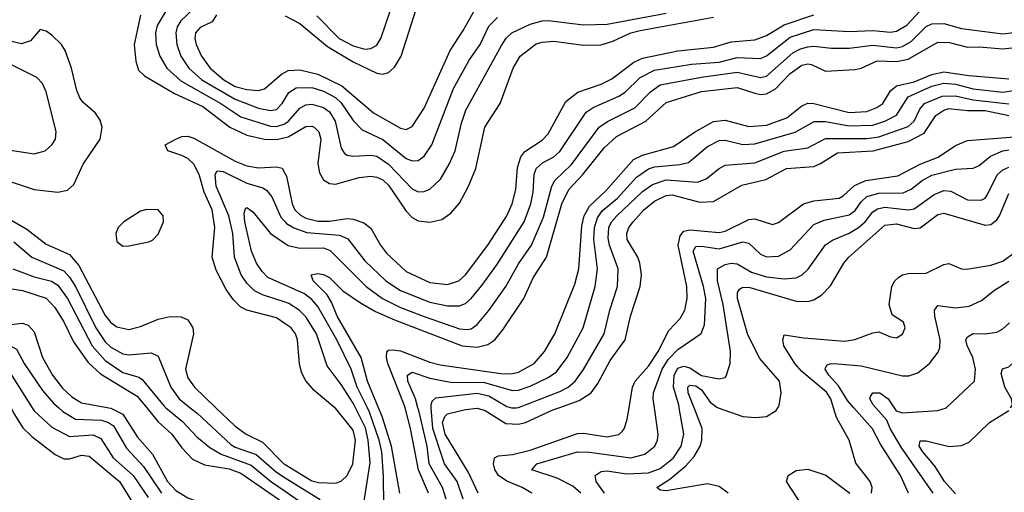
# Model space of a CAD drawing. Header units: inches. Extents: x 884549 to 1028252, y 526810 to 653624.
# Tile 816 of 1056: x 969101 to 972435, y 619713 to 621314. Entities that reach past the tile are written whole.
import ezdxf

# ---------------------------------------------------------------- set-up
doc = ezdxf.new("R2010")
doc.units = ezdxf.units.IN
doc.header["$MEASUREMENT"] = 0
for name, color, linetype in [('A9661', 7, 'Continuous'), ('A9662', 7, 'Continuous'), ('A9671', 7, 'Continuous'), ('A9672', 7, 'Continuous')]:
    doc.layers.add(name, color=color, linetype=linetype)

msp = doc.modelspace()

# ---------------------------------------------------------------- linework, layer by layer
at = {"layer": 'A9661', "color": 5}
for points, elevation in [([(969071.5, 620000), (969080.5, 619980.5), (969111.8, 619931.8), (969142, 619902), (969221.1, 619841.1), (969250, 619826.5), (969270, 619826.7), (969310, 619839.3), (969336.1, 619836.1), (969439.2, 619750), (969489, 619670)], 2920), ([(969143.3, 620000), (969149.8, 619989.8), (969210, 619933.8), (969270, 619902.5), (969350, 619907.8), (969375.7, 619895.7), (969417.4, 619830), (969485.1, 619770), (969535.8, 619695.8)], 2940), ([(969233.2, 620000), (969247.4, 619987.4), (969290, 619961.5), (969377.4, 619957.4), (969402, 619950), (969418.2, 619938.2), (969462.5, 619862.6), (969520.6, 619800.6), (969580.7, 619710)], 2960), ([(969402.5, 620000), (969410, 619998.7), (969450, 619977.6), (969500, 619900), (969550, 619842.3), (969601.1, 619750), (969630, 619719.5), (969670, 619695.2), (969710, 619680.2), (969730, 619677.2), (969790, 619681), (969879.2, 619659.2), (969910, 619644.6), (969953.4, 619610), (969968.8, 619590), (969976.1, 619570), (969979.4, 619470), (969988.1, 619448.1), (970000, 619431.3)], 2980), ([(969530.8, 620000), (969570, 619951.8), (969616.5, 619910), (969650, 619864.2), (969685.6, 619825.6), (969726.2, 619806.2), (969810, 619793.2), (969850, 619778.7), (969976.8, 619690), (970000, 619669.8)], 3020), ([(969596.1, 620000), (969652.7, 619952.7), (969701.2, 619901.2), (969745.2, 619865.2), (969783, 619843), (969884.8, 619804.8), (969950, 619751.6), (970000, 619716.8)], 3040), ([(969678.4, 620000), (969701.5, 619981.5), (969815.4, 619875.4), (969830, 619866.2), (969901.1, 619841.1), (969970, 619781.7), (970000, 619762.9)], 3060), ([(969765.2, 620000), (969830, 619937), (969867.5, 619910), (969923.2, 619883.2), (969995.8, 619810), (970000, 619807.5)], 3080)]:
    msp.add_lwpolyline(points, dxfattribs=dict(at, elevation=elevation))
at = {"layer": 'A9662', "color": 5}
for points, elevation in [([(969611, 621370), (969565.9, 621294.1), (969560.9, 621270), (969562.7, 621230), (969575.7, 621190), (969599, 621150), (969646.5, 621106.5), (969782.4, 621030), (969850, 620985.1), (969950, 620953.3), (969970, 620952.5), (969998.5, 620961.5), (970000, 620962.6)], 3140), ([(969509.5, 621329.5), (969488.8, 621230), (969493.6, 621173.6), (969503.6, 621143.6), (969523.4, 621123.4), (969624.5, 621064.5), (969720.6, 621020.6), (969812.7, 620950), (969870, 620922.6), (969930, 620910), (969970, 620908.8), (970000, 620915.4)], 3120), ([(969687.7, 621350), (969646.9, 621310), (969634.2, 621290), (969629, 621270), (969632.6, 621230), (969646.9, 621190), (969673.3, 621150), (969717.9, 621110), (969830, 621044.8), (969910, 621014.4), (969950, 621007.1), (969970, 621010.1), (969990, 621030.1), (970000, 621047.1)], 3160), ([(969767.6, 621330), (969752.6, 621307.4), (969712, 621288), (969696, 621270), (969693.5, 621250), (969697.9, 621230), (969716.2, 621190), (969746, 621150), (969792.2, 621110), (969830, 621087.3), (969870, 621078), (969910, 621074.7), (969930, 621080.1), (969987.2, 621130), (970000, 621136.6)], 3180), ([(969051.4, 620771.4), (969150, 620738.7), (969230, 620729.4), (969263, 620737), (969284.5, 620755.5), (969315.2, 620824.8), (969373.7, 620910), (969380.5, 620950), (969373.5, 620973.5), (969357.9, 620997.9), (969315, 621035), (969304, 621050), (969293.9, 621073.9), (969276.2, 621150), (969254.6, 621210), (969242.8, 621230), (969210, 621262.1), (969190, 621275), (969170, 621280.9), (969137.2, 621242.8), (969107.3, 621232.7), (968970, 621264.4)], 3120), ([(969070, 620872.7), (969150, 620859.3), (969187.6, 620870), (969209.8, 620890), (969221.6, 620910), (969224.2, 620935.8), (969189.9, 621070), (969177.8, 621097.8), (969158.4, 621118.4), (969024.6, 621184.6)], 3140), ([(970000, 620283.7), (969970, 620304.3), (969870.5, 620330.5), (969850, 620340.4), (969824.8, 620364.8), (969800.2, 620400.2), (969765.8, 620465.8), (969753, 620510), (969761.9, 620610), (969752.7, 620670), (969726, 620730), (969708.3, 620790), (969690, 620825.2), (969670, 620843.7), (969650, 620854.5), (969602, 620870), (969594, 620890), (969629.6, 620910), (969650, 620918.7), (969670, 620920.1), (969690, 620913.1), (969830, 620834.6), (969870, 620818.9), (969910, 620812.4), (969970, 620816.1), (969990, 620811), (970000, 620792)], 3080), ([(970000, 620356.9), (969922.7, 620382.7), (969896, 620396), (969870, 620421.2), (969851, 620450), (969828.6, 620510), (969822.2, 620590), (969809.2, 620650), (969766.6, 620750), (969762.7, 620790), (969770, 620801.9), (969790, 620800.2), (969870, 620760.7), (969924.7, 620744.7), (969937.1, 620737), (969954.6, 620714.6), (969985.5, 620645.5), (970000, 620629)], 3060), ([(969030, 620658.5), (969125.2, 620605.2), (969190, 620553.8), (969270, 620519.1), (969301.4, 620481.4), (969390, 620312.7), (969410, 620288.1), (969430, 620273.8), (969470, 620265.1), (969510, 620275.5), (969570, 620299.6), (969610, 620308.4), (969648.1, 620308.1), (969670, 620297.2), (969687, 620270), (969689.5, 620250), (969662.7, 620130), (969670, 620101.5), (969693.2, 620070), (969765.2, 620000)], 3080), ([(970000, 620414.8), (969941.4, 620441.4), (969921.4, 620461.4), (969902.4, 620490), (969885.5, 620530), (969863.4, 620630), (969861.1, 620658.9), (969865.1, 620674.9), (969870, 620678.2), (969890, 620663.5), (969950.5, 620590.5), (970000, 620556.6)], 3040), ([(969081.2, 620561.2), (969142.1, 620510), (969250, 620463.5), (969270, 620442.5), (969290.3, 620410.3), (969359, 620270), (969390, 620223.1), (969410, 620205.5), (969450, 620182.9), (969470, 620178.5), (969545.5, 620185.5), (969570, 620174.6), (969612.8, 620070), (969640.9, 620030), (969678.4, 620000)], 3060), ([(969077.7, 620470), (969150, 620443.4), (969208.4, 620428.4), (969230, 620415.2), (969262.8, 620370), (969345.9, 620210), (969390, 620160.2), (969450, 620118.7), (969503.8, 620103.8), (969516, 620096), (969590, 620005.1), (969596.1, 620000)], 3040), ([(969030, 620409.3), (969110, 620397), (969190.9, 620370.9), (969219.7, 620339.7), (969250.6, 620290.6), (969283.4, 620223.4), (969333, 620153), (969374.8, 620114.8), (969499, 620039), (969530.8, 620000)], 3020), ([(968704.7, 620000), (968759.7, 620080.3), (968769.9, 620110.1), (968778.4, 620221.6), (968790, 620250), (968810, 620265.6), (968850, 620271.5), (968930, 620224.8), (968970, 620210.7), (969070, 620209.6), (969090, 620198), (969116.4, 620150), (969178.6, 620058.6), (969215.6, 620015.6), (969233.2, 620000)], 2960), ([(968990, 620273.1), (969110, 620286.7), (969130, 620279.7), (969150, 620257), (969178.6, 620170), (969211.4, 620110), (969245.8, 620065.8), (969277, 620037), (969310, 620016.5), (969402.5, 620000)], 2980), ([(968814.3, 620000), (968822.5, 620010), (968830.6, 620049.4), (968825.7, 620150), (968829.7, 620170.3), (968838.8, 620181.2), (968850, 620188.2), (968870, 620190.4), (968890, 620185.4), (968950, 620151.9), (968970, 620145.5), (969040.5, 620140.5), (969050, 620136.5), (969070, 620115.5), (969143.3, 620000)], 2940)]:
    msp.add_lwpolyline(points, dxfattribs=dict(at, elevation=elevation))
at = {"layer": 'A9662', "color": 5, "elevation": 3120}
msp.add_lwpolyline([(969531.4, 620671.4), (969510, 620665.5), (969454, 620630), (969434, 620610), (969426.4, 620590), (969430, 620563.1), (969450, 620547.5), (969470, 620548.4), (969537.7, 620562.3), (969550, 620567.3), (969570, 620587.9), (969587.6, 620630), (969586.9, 620650), (969570, 620669.7)], close=True, dxfattribs=at)
at = {"layer": 'A9671', "color": 5}
msp.add_line((972239.6, 620000, 2740), (972239.9, 620000.1, 2740), dxfattribs=at)
for points, elevation in [([(970000, 619807.5), (970090, 619752.8), (970113.1, 619746.9), (970170, 619743.9), (970190, 619750.7), (970209.6, 619770.4), (970228.4, 619810), (970238.1, 619890), (970230, 619923.4), (970170, 619997.9), (970167.5, 620000)], 3080), ([(970000, 619716.8), (970067.4, 619670), (970081.7, 619650), (970110, 619536.9), (970123.4, 619510), (970136.9, 619496.9), (970190, 619477.3), (970216.9, 619456.9), (970233.7, 619430), (970250, 619382.8), (970257.4, 619402.6), (970270, 619414.9), (970290, 619455.8), (970312.2, 619530), (970324.3, 619590), (970333.7, 619670), (970333.2, 619766.8), (970327.5, 619850), (970317.9, 619890), (970285.2, 619985.2), (970278.1, 620000)], 3040), ([(970000, 619762.9), (970112.6, 619692.6), (970131.7, 619670), (970147.8, 619627.8), (970161.5, 619610), (970190, 619589.5), (970210, 619586.7), (970230, 619593.4), (970246.9, 619613.1), (970265, 619670), (970287.1, 619812.9), (970281.4, 619890), (970272, 619932), (970237.5, 620000)], 3060), ([(970388.6, 619710), (970359.9, 619870), (970328, 619970), (970315.8, 620000)], 3020), ([(970485.2, 619710), (970451.6, 619790), (970424.6, 619930), (970405.8, 620000)], 2980), ([(970544.7, 619690), (970533, 619730), (970487.2, 619810), (970480.6, 619870), (970452.2, 619990), (970449.4, 620000)], 2960), ([(970602.3, 619690), (970582.7, 619750), (970539.5, 619810), (970532.2, 619830), (970500, 619930), (970494.5, 620000)], 2940), ([(970653.8, 619710), (970620.1, 619780.1), (970541.7, 619910), (970532.2, 619950), (970540.1, 619970), (970550, 619978.9), (970610, 619994.1), (970650, 619998.4), (970677.4, 619990), (970746.7, 619946.7), (970790, 619943.7), (970813.2, 619950), (970906.8, 619993.2), (970926.3, 620000)], 2920), ([(970835.4, 619710), (970802.4, 619730), (970750, 619751), (970722.8, 619770), (970709.6, 619790.4), (970704.9, 619810), (970708.2, 619830), (970722.5, 619837.5), (970770, 619841.2), (970830, 619855.8), (970990, 619912.6), (971010, 619913.6), (971090, 619901.5), (971130, 619909.5), (971140.5, 619919.5), (971149, 619931), (971158.3, 619961.7), (971164.5, 620000)], 2880), ([(970765.9, 620000), (970770, 619999), (970782.1, 620000)], 2940), ([(971000.9, 619710), (970974.5, 619734.5), (970921.1, 619761.1), (970835.6, 619790), (970852.2, 619810), (970990, 619850.4), (971030, 619849.7), (971170, 619830.1), (971217.8, 619842.2), (971251.7, 619870), (971260.7, 619890), (971263.4, 619910), (971250.1, 620000)], 2860), ([(971080.9, 619710), (971053.1, 619750), (971049.2, 619770), (971070, 619784.2), (971090, 619786.6), (971156.2, 619776.2), (971230, 619779.4), (971270, 619793.5), (971315.3, 619830), (971340.5, 619870), (971349.5, 619910), (971334.2, 620000)], 2840), ([(971499.9, 619710), (971470, 619732.6), (971430, 619742.1), (971290, 619717.9), (971270, 619720.3), (971258.2, 619730), (971302.1, 619757.9), (971357.1, 619802.9), (971385, 619835), (971405.2, 619870), (971411.2, 619890), (971412.4, 619930), (971384.5, 620000)], 2820), ([(971465.8, 620000), (971549.3, 619970.7), (971592.9, 619967.1), (971630, 619970.2), (971662, 619990), (971668.3, 620000)], 2820), ([(971985.4, 619710), (971987.6, 619730), (971980.8, 619750), (971932.1, 619812.1), (971909.8, 619890), (971866.5, 619966.5), (971856.3, 620000)], 2780), ([(972110.9, 619710), (972083.5, 619770), (972016.1, 619876.1), (971988.4, 619928.4), (971925.4, 620000)], 2760), ([(972194.6, 619710), (972086.2, 619866.2), (972049.1, 619929.1), (972037.7, 619957.7), (971999.8, 620000)], 2740), ([(972061.6, 620000), (972068.9, 619988.9), (972090, 619982.8), (972209.9, 619990.1), (972239.6, 620000)], 2740), ([(972270, 619708.3), (972233, 619750), (972201.2, 619801.2), (972159.4, 619850), (972146.9, 619870), (972150, 619887.7), (972170, 619887.8), (972248.3, 619868.3), (972290, 619872.1), (972316.5, 619883.5), (972385.4, 619950), (972450, 619990.9)], 2720), ([(971770, 619639.1), (971698, 619750), (971703.5, 619770), (971730, 619787.6), (971770, 619792.2), (971831.1, 619771.1), (971911.8, 619710)], 2780)]:
    msp.add_lwpolyline(points, dxfattribs=dict(at, elevation=elevation))
at = {"layer": 'A9672', "color": 5}
msp.add_line((972239.6, 620000, 2740), (972239.9, 620000.1, 2740), dxfattribs=at)
for points, elevation in [([(970000, 621327.4), (970050, 621301), (970143.3, 621223.3), (970230, 621171.8), (970310, 621133.4), (970330, 621130.1), (970350, 621135.7), (970370, 621153), (970392.6, 621190), (970443.2, 621350)], 3220), ([(970000, 621136.6), (970010, 621141.7), (970050, 621144.5), (970109.9, 621130.1), (970191.7, 621090), (970298.8, 620998.8), (970390, 620946.7), (970410, 620942.7), (970430, 620952.5), (970470, 621014), (970558.5, 621210), (970602.9, 621277.1), (970642.8, 621350)], 3180), ([(970000, 620629), (970004.2, 620624.2), (970028.6, 620608.6), (970073.2, 620593.2), (970183.9, 620583.9), (970211.6, 620571.6), (970270, 620497.2), (970341.1, 620430), (970390, 620397.4), (970490, 620357.5), (970550, 620345), (970590, 620344.6), (970610, 620353), (970630, 620369.6), (970666.3, 620413.7), (970716.7, 620483.3), (970808.9, 620630), (970832.3, 620690), (970839.5, 620730), (970842.5, 620790), (970850, 620810.6), (970871, 620829), (970910, 620849.7), (970930, 620868.2), (971018.8, 621001.2), (971043.3, 621016.7), (971130, 621054.6), (971151.5, 621068.5), (971202, 621118), (971250, 621142.6), (971376.2, 621163.8), (971470, 621170.1), (971530, 621186.5), (971610, 621182.5), (971630, 621191.2), (971710, 621254.7), (971790, 621281.3), (971910, 621273.8), (971990, 621277.9), (972050, 621271.6), (972070, 621275.1), (972104.6, 621295.4), (972150, 621343.9)], 3060), ([(970000, 620962.6), (970011.2, 620970), (970050, 621014.5), (970070, 621025.3), (970090, 621027.5), (970130, 621016.8), (970150, 621002.1), (970169.5, 620970), (970190, 620879.5), (970201.2, 620861.2), (970210, 620854.8), (970230, 620851.7), (970290, 620855.6), (970310, 620851.4), (970350, 620825.3), (970430, 620741.3), (970450, 620731.6), (970470, 620731.7), (970490, 620740.4), (970525.6, 620774.4), (970555.7, 620824.3), (970575, 620870), (970596.8, 620963.2), (970612, 621008), (970732.9, 621227.1), (970748.5, 621251.5), (970767.6, 621270), (970830, 621299.3), (970870, 621310.4), (970890, 621311.3), (971010, 621296.7), (971090, 621298.7), (971290, 621336.4)], 3140), ([(970000, 620792), (970004.2, 620784.1), (970023.5, 620690), (970033.1, 620670), (970052, 620652), (970070, 620642.2), (970110, 620631.7), (970150, 620631.2), (970210, 620640.7), (970230, 620639), (970266.1, 620626.1), (970290, 620607.9), (970322.5, 620550), (970343.3, 620523.3), (970410, 620461.3), (970490, 620424.3), (970550, 620417), (970587.4, 620430), (970610, 620450.1), (970686.5, 620550), (970750, 620650.1), (970768.9, 620690), (970780.7, 620739.3), (970786.1, 620813.9), (970797.5, 620850), (970811.9, 620868.1), (970870, 620906.5), (970890, 620927.1), (970950, 621036.6), (970991.4, 621068.6), (971070, 621095.7), (971106.2, 621113.8), (971180.6, 621170), (971210, 621184.2), (971330, 621209), (971450, 621221), (971510, 621239.6), (971590, 621245.9), (971630, 621260.9), (971690, 621296.7), (971790, 621330.4)], 3080), ([(970000, 620915.4), (970010, 620917.5), (970070, 620952), (970090, 620953.6), (970097.8, 620950), (970114.2, 620934.2), (970120.4, 620910), (970110, 620826.8), (970115.7, 620795.7), (970130, 620771.3), (970150, 620759.4), (970170, 620757.6), (970250, 620779.9), (970290, 620784.3), (970310, 620781.2), (970330, 620771.2), (970350, 620753.5), (970410, 620665.5), (970430, 620644.2), (970450, 620633.2), (970490, 620627.8), (970530, 620637.5), (970560.8, 620659.2), (970590, 620692.9), (970621.2, 620750), (970645.8, 620810), (970676.4, 620950), (970728.2, 621030), (970771.4, 621150), (970795.2, 621190), (970850, 621232.4), (970870, 621238.5), (970910, 621241.1), (971010, 621227.8), (971070, 621229), (971110, 621241.4), (971170, 621269.3), (971202.2, 621277.8), (971450, 621322.8)], 3120), ([(970107.4, 621327.4), (970182.9, 621250), (970230, 621225.5), (970270, 621214.8), (970290, 621216.5), (970310, 621227.8), (970323.4, 621250), (970357.8, 621350)], 3240), ([(970000, 621047.1), (970012.2, 621067.8), (970037, 621083), (970090, 621084.6), (970130, 621072.1), (970170, 621050.3), (970190, 621032.1), (970230, 620972.7), (970260.8, 620940.8), (970330, 620908.4), (970410, 620844.3), (970430, 620835.9), (970450, 620837.6), (970470, 620852.4), (970496.1, 620890), (970570, 621080.9), (970623.2, 621176.8), (970660.3, 621230), (970690, 621292.1), (970719, 621321)], 3160), ([(970000, 620556.6), (970010, 620549.7), (970050, 620540.6), (970130, 620541.2), (970152.4, 620532.4), (970273.7, 620410), (970329.3, 620369.3), (970390, 620339.7), (970470, 620308.8), (970590, 620266.6), (970615.6, 620264.4), (970630, 620267.5), (970650, 620281.8), (970690, 620329.5), (970747.5, 620410), (970790, 620487), (970834.4, 620550), (970874.5, 620645.5), (970903.3, 620750), (970912.8, 620770), (970970, 620823.8), (971063.2, 620950), (971091.1, 620968.9), (971184.1, 621015.9), (971236.7, 621070), (971270, 621093.9), (971410, 621119.7), (971530, 621136.1), (971610, 621118.8), (971630, 621123.2), (971718.6, 621201.4), (971744.5, 621215.5), (971770, 621222.3), (971790, 621224.6), (971850, 621217.3), (971910, 621217.4), (971990, 621228.1), (972070, 621219.1), (972090, 621223.8), (972120.1, 621239.9), (972170, 621290.8), (972190, 621300.2), (972230, 621300.8), (972290, 621284.5), (972430, 621266.7), (972504.8, 621275.2)], 3040), ([(970315.8, 620000), (970278.9, 620090), (970257.4, 620170), (970175.9, 620310), (970157, 620357), (970141.7, 620381.7), (970094.9, 620430), (970087.8, 620450), (970110, 620454.3), (970130, 620451.2), (970150, 620440.4), (970195.4, 620395.4), (970254.6, 620354.6), (970305.5, 620325.5), (970370, 620297.4), (970599.4, 620210), (970650, 620205.4), (970685.7, 620214.3), (970710, 620230.1), (970736.7, 620263.3), (970808.1, 620370), (970839.8, 620440.2), (970884.6, 620510), (970936.2, 620690), (970960.7, 620739.3), (971008, 620790), (971080.1, 620879.9), (971121.7, 620918.3), (971220.7, 620970), (971290, 621033.4), (971409.6, 621070.4), (971530, 621084.5), (971590, 621064.8), (971610, 621061), (971630, 621063.3), (971660.4, 621079.6), (971710, 621132), (971750, 621160.4), (971770, 621164.5), (971781.9, 621161.9), (971830, 621140.3), (971930, 621145), (971950, 621149.7), (972005, 621175), (972070, 621173), (972110, 621180.2), (972210, 621237.5), (972250, 621236.6), (972310, 621220.8), (972350, 621222.7), (972430, 621215.6), (972550.9, 621229.1)], 3020), ([(970405.8, 620000), (970403.1, 620010), (970348, 620150), (970342.7, 620170), (970344.4, 620190), (970350, 620195.3), (970363.5, 620196.5), (970390, 620192.9), (970490, 620154.3), (970525.1, 620145.1), (970730, 620115.6), (970765.1, 620114.9), (970790, 620120.4), (970843.2, 620150), (970878.5, 620190), (970913.3, 620250), (970981.3, 620418.7), (970994.1, 620470), (971004.2, 620615.8), (971012.5, 620650), (971030, 620682.7), (971086, 620734), (971179.6, 620840.4), (971210, 620855.4), (971315.2, 620884.8), (971386.5, 620933.5), (971450, 620969.1), (971490, 620974), (971570, 620952.4), (971630, 620956.8), (971698.3, 620981.7), (971750, 621022.5), (971770, 621031.9), (971790, 621030.6), (971910, 620999.4), (971970, 621002.7), (972003.7, 621016.3), (972023.5, 621030), (972050, 621072.8), (972069.6, 621090.4), (972130, 621103.8), (972190, 621128.5), (972230, 621137.6), (972314.9, 621125.1), (972450, 621113.5)], 2980), ([(970449.4, 620000), (970440.9, 620030), (970415.3, 620090), (970414.6, 620110), (970430, 620120.5), (970490, 620099.8), (970565, 620085), (970670, 620086.3), (970770, 620058.5), (970790, 620059.5), (970830, 620073.1), (970890, 620101.7), (970918.3, 620121.7), (970954.9, 620170), (971009, 620270), (971049.9, 620410.1), (971057.3, 620470), (971045.4, 620570), (971047.9, 620610), (971057.2, 620642.8), (971073.8, 620666.2), (971125.4, 620710), (971190, 620780.4), (971230, 620809.5), (971250, 620816.3), (971336.8, 620823.2), (971365.8, 620830), (971430, 620884.9), (971470, 620905.4), (971490, 620905.7), (971550, 620891.4), (971590, 620893.9), (971727.2, 620932.8), (971790.8, 620969.2), (971830, 620969.2), (971910, 620954.4), (971990, 620956.5), (972030.5, 620970), (972069.5, 620990.5), (972110, 621053.2), (972190, 621089.2), (972230, 621099.5), (972270, 621096.2), (972330, 621080.1), (972430, 621068.3), (972530, 621084.1)], 2960), ([(970782.1, 620000), (970790, 620000.7), (970930, 620055.1), (970958.2, 620070), (970981.7, 620090), (971010.4, 620129.6), (971080.5, 620250), (971099, 620330), (971125.6, 620410), (971127, 620470), (971097.7, 620550), (971093.8, 620573.8), (971095.8, 620610), (971104.4, 620630), (971122.7, 620650), (971210, 620732.6), (971244, 620756), (971290, 620771.3), (971396.5, 620763.5), (971425, 620774.9), (971469.6, 620810.4), (971490, 620820.9), (971590, 620829), (971690, 620869.2), (971770, 620880.4), (971830, 620911.9), (971970, 620911.5), (972010, 620916.8), (972110, 620952), (972130.1, 620969.9), (972148.8, 621011.2), (972165.4, 621030), (972224.6, 621055.4), (972270, 621056.6), (972330, 621043.1), (972450, 621028.8)], 2940), ([(970926.3, 620000), (970995.7, 620024.3), (971035.5, 620050), (971058.4, 620081.6), (971100.6, 620159.4), (971151.4, 620230), (971169.2, 620310), (971202, 620410), (971206.2, 620450), (971201.3, 620490), (971194.5, 620510), (971158.5, 620570), (971156.8, 620590), (971163.8, 620610), (971178.8, 620630), (971214.4, 620670), (971250, 620699.6), (971290, 620719.1), (971310, 620721.1), (971404.4, 620695.6), (971450, 620698.3), (971546.4, 620753.6), (971627.3, 620772.7), (971697.2, 620810), (971790, 620817.1), (971813.2, 620826.8), (971870, 620863.6), (971990.5, 620869.5), (972110, 620902), (972164.2, 620930), (972202.8, 620990), (972230, 621008.1), (972247.2, 621012.8), (972310, 621006.3), (972370, 621006.1), (972450, 620989.5)], 2920), ([(971164.5, 620000), (971175.7, 620070), (971184.7, 620090), (971230, 620141.1), (971262.6, 620190), (971299.1, 620260.9), (971337.6, 620302.4), (971353.4, 620330), (971361.4, 620370), (971359.9, 620410), (971330.7, 620550), (971337.4, 620582.6), (971350, 620597.7), (971370, 620602.2), (971470, 620592.8), (971490, 620597.5), (971570, 620637.6), (971590, 620639.5), (971650, 620620.1), (971670, 620627.6), (971755, 620690), (971790, 620700.1), (971875.6, 620710), (971890, 620717), (971927.3, 620752.7), (971966, 620770), (972074.4, 620785.6), (972150, 620824.6), (972211.1, 620848.9), (972270, 620887.9), (972310, 620904.7), (972470, 620917.2)], 2880), ([(971250.1, 620000), (971245.7, 620030), (971246.7, 620050), (971276.2, 620130), (971296.6, 620163.4), (971330, 620197.5), (971408.2, 620251.8), (971419.8, 620280.2), (971424, 620370), (971416.9, 620410), (971381.6, 620530), (971390, 620545.7), (971410, 620547.3), (971470, 620537.7), (971550, 620561.2), (971570, 620557.1), (971610, 620520.1), (971630, 620511.4), (971670, 620512.9), (971710, 620535.1), (971790, 620619.9), (971825, 620634.9), (971910, 620652.9), (971930, 620668.2), (971950, 620696.7), (971970, 620715.3), (972010, 620726.6), (972092.3, 620727.7), (972119.4, 620740.6), (972157.1, 620770), (972190, 620787.3), (972270, 620807.6), (972330, 620810.7), (972350, 620820.7), (972387.9, 620852.1), (972430, 620869.8), (972450, 620873.1)], 2860), ([(971334.2, 620000), (971332.5, 620010), (971314.4, 620070), (971317.6, 620110), (971330, 620134.2), (971350, 620141.1), (971370, 620134.9), (971410, 620109.1), (971470, 620097.5), (971490, 620102), (971493.2, 620106.8), (971507.1, 620150), (971507.5, 620190), (971482.9, 620350), (971463.8, 620430), (971463.7, 620470), (971490, 620484.9), (971510, 620489.7), (971530, 620487.2), (971578.9, 620458.9), (971630, 620442.8), (971690, 620436), (971730, 620439.9), (971750.3, 620449.7), (971771, 620469), (971830, 620551.1), (971853, 620567), (971910, 620591.3), (971941.5, 620610), (971964.3, 620630), (971990, 620663.4), (972006.2, 620673.8), (972030, 620678.6), (972109.9, 620670.1), (972130, 620673.2), (972198, 620722), (972230, 620735.3), (972253.5, 620733.5), (972310, 620703.5), (972356.7, 620703.3), (972370, 620709.5), (972378.2, 620721.8), (972411.2, 620788.8), (972430, 620805.3), (972450, 620814.1)], 2840), ([(971668.3, 620000), (971672.8, 620007.2), (971679.1, 620050), (971674.3, 620090), (971606.9, 620166.9), (971567.1, 620247.1), (971531.8, 620370), (971531.1, 620390), (971538.1, 620401.9), (971550, 620408.6), (971573, 620407), (971730, 620361.1), (971770, 620359.7), (971790, 620365), (971817.6, 620382.4), (971847, 620413), (971892.1, 620490), (971908.7, 620510), (972030, 620618.6), (972070, 620622.5), (972130, 620607.3), (972150, 620609.4), (972210, 620654.4), (972230, 620659.2), (972370, 620618.6), (972390, 620620.5), (972410, 620636.5), (972418.9, 620650), (972450, 620725.6)], 2820), ([(971856.3, 620000), (971847.2, 620030), (971832.5, 620052.5), (971750, 620123), (971725.8, 620150), (971688.8, 620210), (971685.5, 620230), (971690, 620246.7), (971756.3, 620236.3), (971894.4, 620225.6), (971929.1, 620230.9), (971990, 620253.8), (972010, 620256.5), (972050, 620239.5), (972070, 620237), (972090, 620248.9), (972099.7, 620270), (972094.2, 620290), (972055, 620315), (972045, 620350), (972054.7, 620410), (972064.6, 620430), (972077.8, 620442.2), (972090, 620450.1), (972110, 620454.1), (972170, 620455.3), (972230, 620485.3), (972247.8, 620487.8), (972290, 620470.1), (972308.8, 620468.8), (972390, 620482.7), (972430, 620495.9), (972470, 620525.5)], 2780), ([(971925.4, 620000), (971904.1, 620024.1), (971874.2, 620074.2), (971841, 620110), (971829, 620130), (971830, 620135.5), (971835.3, 620144.7), (971849.3, 620150), (971871, 620149), (971950, 620141.9), (972090, 620107.5), (972112.1, 620107.9), (972142.2, 620117.8), (972182.3, 620150), (972211.4, 620188.6), (972216.7, 620203.3), (972217.9, 620230), (972199.9, 620310), (972199, 620330), (972210, 620346.5), (972270, 620337.8), (972316.6, 620343.4), (972357.4, 620362.6), (972401.4, 620398.6), (972450, 620429)], 2760), ([(970278.1, 620000), (970244.2, 620070), (970223.6, 620130), (970174.8, 620230), (970110, 620342.8), (970090, 620366.7), (970065.1, 620385.1), (970000, 620414.8)], 3040), ([(970237.5, 620000), (970230, 620014.8), (970190, 620078.8), (970142.3, 620142.3), (970105.9, 620250), (970070, 620307.2), (970047, 620330), (970012.7, 620352.7), (970000, 620356.9)], 3060), ([(970167.5, 620000), (970098.2, 620058.2), (970070, 620090.7), (970056.5, 620116.5), (970047.9, 620147.9), (970041.3, 620230), (970034.7, 620250), (970019.9, 620270), (970000, 620283.7)], 3080), ([(972239.9, 620000.1), (972333.8, 620090), (972337.2, 620130), (972328.3, 620170), (972309.4, 620210.6), (972305.4, 620230), (972310, 620239.7), (972330, 620250.9), (972370.3, 620249.7), (972410, 620256.2), (972430, 620267), (972452.2, 620287.8)], 2740), ([(972456, 620000), (972462.5, 620010), (972459, 620030), (972437.3, 620070), (972424.4, 620115.6), (972428.7, 620131.3), (972450, 620138), (972470, 620156.3), (972490, 620163.8), (972510, 620159), (972565.5, 620125.5), (972610, 620115), (972630, 620118.4), (972690, 620157.7), (972711.6, 620151.6), (972750, 620068.4), (972770, 620037.2), (972782.4, 620030), (972810, 620028.6), (972930, 620054.3), (972950, 620050.1), (972950.1, 620030.1), (972941.3, 620000)], 2720), ([(971384.5, 620000), (971364.5, 620050), (971363.6, 620070), (971370, 620076.7), (971390, 620073.5), (971410, 620060.4), (971439, 620019), (971461.5, 620001.5), (971465.8, 620000)], 2820), ([(970494.5, 620000), (970493.8, 620010), (970497.9, 620022.1), (970510, 620033.2), (970650, 620048.7), (970690, 620040), (970750, 620004), (970765.9, 620000)], 2940), ([(971999.8, 620000), (971990.9, 620010), (971980.2, 620030), (971982.2, 620037.8), (971989.9, 620050.1), (972013.2, 620050), (972042, 620030), (972061.6, 620000)], 2740)]:
    msp.add_lwpolyline(points, dxfattribs=dict(at, elevation=elevation))

doc.saveas('drawing.dxf')
